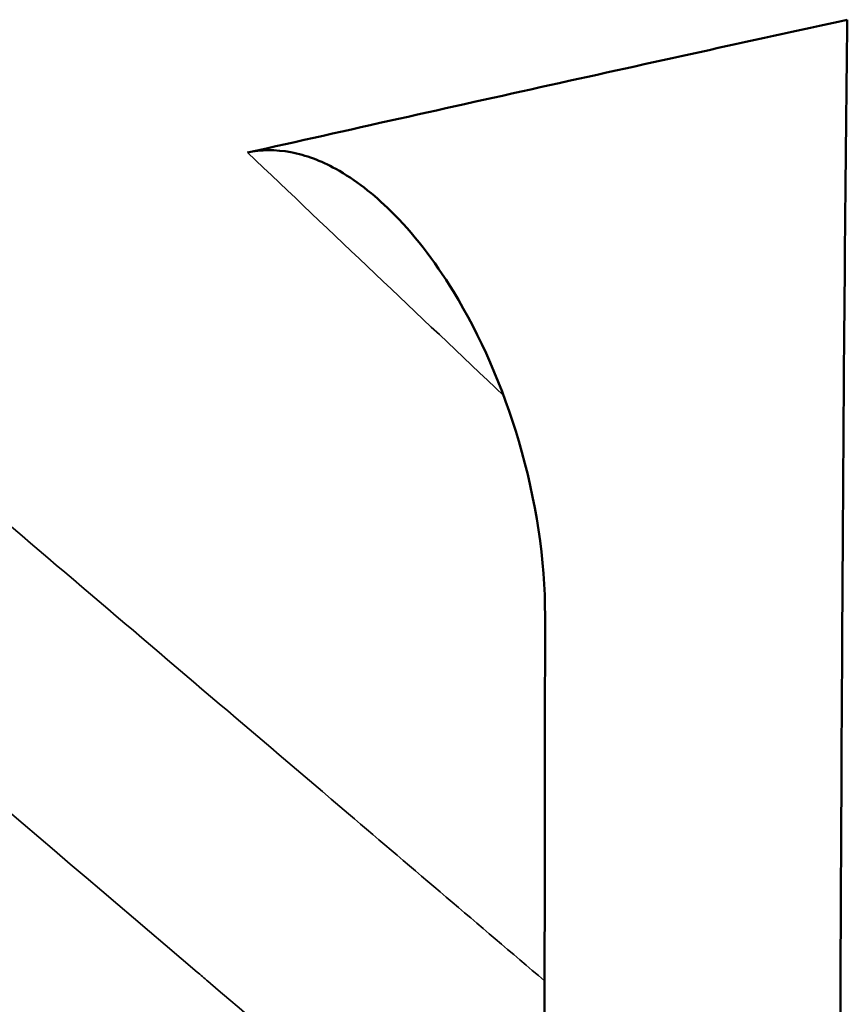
# Model space of a CAD drawing. Header units: millimetres. Extents: x 0 to 6049, y -120 to 1682.
# Tile 479 of 656: x 2022.72 to 2026.17, y 829.82 to 833.92. Entities that reach past the tile are written whole.
import ezdxf

# ---------------------------------------------------------------- set-up
doc = ezdxf.new("R2010")
doc.units = ezdxf.units.MM
doc.header["$LTSCALE"] = 2
doc.layers.add('Sichtbar (ISO)', color=7, linetype='Continuous', lineweight=50)
doc.layers.add('Sichtbar schmal (ISO)', color=7, linetype='Continuous', lineweight=35)

msp = doc.modelspace()

# ---------------------------------------------------------------- linework, layer by layer
at = {"layer": 'Sichtbar (ISO)'}
for points, knots in [([(2023.6719, 833.3705), (2024.0922, 833.4651), (2024.5116, 833.5588), (2025.3579, 833.7463), (2025.7619, 833.8349), (2026.1729, 833.9249)], [0.000001, 0.000001, 0.000001, 0.000001, 0.1764647, 0.1764647, 0.3559312, 0.3559312, 0.3559312, 0.3559312]), ([(2026.1037, 799.1316), (2026.1042, 800.7264), (2026.1048, 802.3144), (2026.1064, 805.986), (2026.1076, 808.2896), (2026.1103, 812.1887), (2026.1116, 813.785), (2026.1149, 817.1034), (2026.1183, 820.1733), (2026.1277, 825.1973), (2026.1344, 827.4692), (2026.148, 830.7483), (2026.1564, 832.5869), (2026.1729, 833.9249)], [-5.054607, -5.054607, -5.054607, -5.054607, -4.26365, -4.26365, -3.218091, -3.218091, -2.389343, -2.389343, -1.529672, -1.529672, -0.494089, -0.494089, -0.000001, -0.000001, -0.000001, -0.000001]), ([(2023.6719, 833.3705), (2023.7278, 833.3831), (2023.7884, 833.3843), (2023.9149, 833.3604), (2023.9776, 833.3368), (2024.1212, 833.2579), (2024.1981, 833.1973), (2024.3614, 833.0362), (2024.4497, 832.9226), (2024.643, 832.6069), (2024.7365, 832.393), (2024.8756, 831.9206), (2024.9129, 831.6696), (2024.9126, 831.4387)], [-0.3236528, -0.3236528, -0.3236528, -0.3236528, -0.2906466, -0.2906466, -0.2588854, -0.2588854, -0.2172508, -0.2172508, -0.1621622, -0.1621622, -0.0847585, -0.0847585, -0.000001, -0.000001, -0.000001, -0.000001]), ([(2024.9126, 831.4387), (2024.9116, 830.8333), (2024.9109, 830.2559), (2024.9099, 829.0258), (2024.9096, 828.4144), (2024.909, 826.5845), (2024.9091, 825.3637), (2024.9089, 821.7381), (2024.9084, 819.8993), (2024.9079, 815.1817), (2024.9079, 813.6173), (2024.9078, 810.9915), (2024.9078, 810.0604), (2024.9076, 806.009), (2024.9076, 804.387), (2024.9075, 800.6422), (2024.9075, 799.558), (2024.9075, 798.4409)], [0.000001, 0.000001, 0.000001, 0.000001, 0.222233, 0.222233, 0.440318, 0.440318, 0.877866, 0.877866, 1.726517, 1.726517, 2.174017, 2.174017, 2.419907, 2.419907, 3.243847, 3.243847, 3.560271, 3.560271, 3.560271, 3.560271])]:
    msp.add_open_spline(points, degree=3, knots=knots, dxfattribs=at)
at = {"layer": 'Sichtbar schmal (ISO)'}
for points, knots in [([(2024.9107, 829.9167), (2024.6361, 830.1506), (2024.3631, 830.3831), (2024.0921, 830.6138), (2023.3224, 831.2694), (2022.5691, 831.9108), (2021.7983, 832.567), (2021.0276, 833.2233), (2020.2393, 833.8943), (2019.4448, 834.5706)], [0.2159823, 0.2159823, 0.2159823, 0.2159823, 0.3333333, 0.3333333, 0.3333333, 0.6666667, 0.6666667, 0.6666667, 1, 1, 1, 1]), ([(2024.9098, 828.7196), (2024.4379, 829.1217), (2023.9693, 829.5209), (2023.5064, 829.9153), (2023.4913, 829.9281), (2023.4762, 829.941), (2023.4612, 829.9538), (2022.7537, 830.5566), (2022.0597, 831.1478), (2021.3543, 831.7487), (2021.1321, 831.938), (2020.9087, 832.1282), (2020.6845, 832.3192), (2020.1971, 832.7344), (2019.7056, 833.153), (2019.2126, 833.5728)], [0.1083121, 0.1083121, 0.1083121, 0.1083121, 0.3262354, 0.3262354, 0.3262354, 0.3333333, 0.3333333, 0.3333333, 0.6666667, 0.6666667, 0.6666667, 0.771696, 0.771696, 0.771696, 1, 1, 1, 1])]:
    msp.add_open_spline(points, degree=3, knots=knots, dxfattribs=at)
msp.add_open_spline([(2023.6719, 833.3705), (2024.0256, 833.0349), (2024.3821, 832.6967), (2024.7395, 832.3576)], degree=3, dxfattribs=at)

doc.saveas('drawing.dxf')
